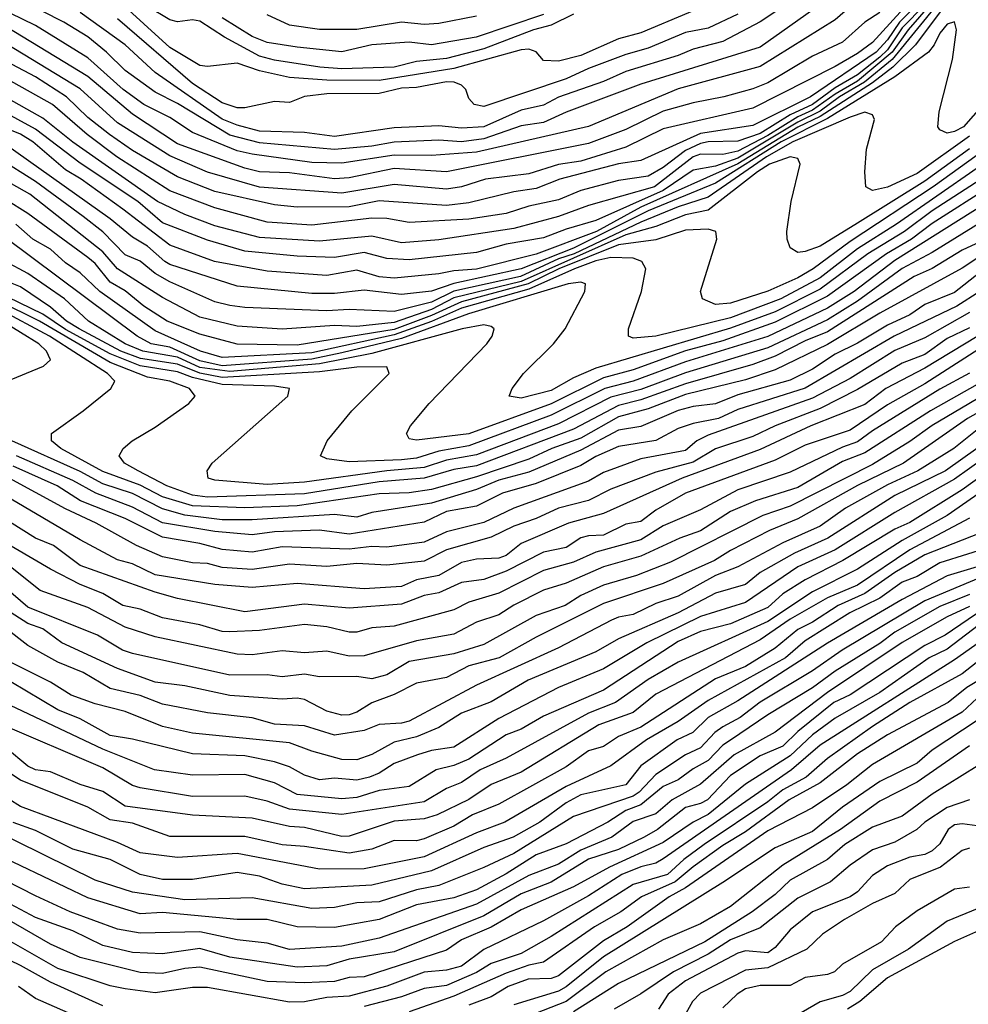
# Model space of a CAD drawing. Header units: metres. Extents: x -51132 to -49532, y -231222 to -229437.
# Tile 610 of 656: x -50065 to -50001, y -229741 to -229675. Entities that reach past the tile are written whole.
import ezdxf

# ---------------------------------------------------------------- set-up
doc = ezdxf.new("R2010")
doc.units = ezdxf.units.M
for name, color, linetype in [('CONTOUR_HALF', 8, 'Continuous'), ('CONTOUR_INDEX', 1, 'Continuous'), ('CONTOUR_INTER', 3, 'Continuous')]:
    doc.layers.add(name, color=color, linetype=linetype)

msp = doc.modelspace()

# ---------------------------------------------------------------- linework, layer by layer
at = {"layer": 'CONTOUR_HALF'}
for points, elevation in [([(-50007.08, -229674.613), (-50008.091, -229675.259), (-50009.58, -229676.594), (-50011.58, -229677.532), (-50014.58, -229679.31), (-50015.58, -229679.718), (-50017.517, -229680.259), (-50019.58, -229680.642), (-50021.58, -229681.204), (-50024.08, -229682.434), (-50026.58, -229683.379), (-50036.08, -229685.259), (-50039.58, -229685.032), (-50042.58, -229685.662), (-50043.58, -229685.74), (-50046.58, -229685.331), (-50048.58, -229685.274), (-50049.58, -229685.024), (-50054.08, -229683.384), (-50057.08, -229681.397), (-50060.08, -229678.883), (-50066.08, -229675.262), (-50072.491, -229672.259)], 54.5), ([(-50001.705, -229671.759), (-50005.198, -229675.759), (-50006.266, -229677.259), (-50008.58, -229679.193), (-50010.08, -229680.066), (-50011.58, -229681.144), (-50012.58, -229681.582), (-50014.58, -229682.844), (-50016.58, -229683.882), (-50017.58, -229684.113), (-50019.08, -229684.082), (-50019.58, -229684.26), (-50022.154, -229686.259), (-50026.58, -229687.508), (-50028.58, -229688.257), (-50031.58, -229689.046), (-50036.58, -229689.802), (-50039.08, -229690.013), (-50041.08, -229689.564), (-50044.58, -229689.892), (-50048.58, -229689.664), (-50051.58, -229688.867), (-50053.58, -229688.121), (-50055.423, -229687.259), (-50061.08, -229683.269), (-50063.08, -229681.667), (-50071.08, -229677.184)], 52.5), ([(-50004.272, -229673.759), (-50005.77, -229675.259), (-50006.58, -229676.443), (-50007.323, -229677.259), (-50011.728, -229680.259), (-50015.58, -229682.161), (-50019.08, -229682.691), (-50023.08, -229684.506), (-50024.58, -229684.728), (-50028.487, -229685.759), (-50030.08, -229686.369), (-50031.58, -229686.606), (-50034.58, -229687.342), (-50036.08, -229687.525), (-50040.58, -229687.206), (-50042.58, -229687.612), (-50046.08, -229687.629), (-50047.58, -229687.471), (-50051.58, -229686.571), (-50054.08, -229685.588), (-50057.08, -229683.831), (-50058.623, -229682.759), (-50060.08, -229681.625), (-50061.5, -229680.259), (-50063.58, -229678.912), (-50072.58, -229674.151)], 53.5), ([(-50002.58, -229673.948), (-50004.688, -229676.759), (-50006.213, -229678.259), (-50007.58, -229679.302), (-50011.08, -229681.571), (-50012.58, -229682.27), (-50016.58, -229684.724), (-50023.08, -229687.626), (-50026.042, -229689.259), (-50030.08, -229690.768), (-50034.08, -229691.767), (-50035.58, -229691.881), (-50036.58, -229692.095), (-50039.58, -229692.382), (-50040.58, -229692.281), (-50042.08, -229691.835), (-50044.08, -229692.2), (-50048.08, -229691.912), (-50051.595, -229691.259), (-50054.58, -229690.167), (-50057.733, -229687.759), (-50060.521, -229685.759), (-50061.58, -229685.134), (-50063.754, -229683.259), (-50064.58, -229682.744), (-50068.335, -229681.259)], 51.5), ([(-50010.58, -229673.718), (-50015.08, -229676.927), (-50023.08, -229679.397), (-50028.08, -229681.278), (-50029.58, -229681.954), (-50031.08, -229682.192), (-50033.58, -229683.047), (-50035.08, -229683.253), (-50036.58, -229683.148), (-50039.58, -229683.29), (-50041.08, -229683.558), (-50043.58, -229683.764), (-50048.58, -229683.333), (-50050.58, -229682.809), (-50054.08, -229680.7), (-50055.58, -229679.93), (-50057.58, -229678.493), (-50058.827, -229677.259), (-50060.08, -229676.244), (-50061.675, -229675.259), (-50064.578, -229673.759)], 55.5), ([(-50027.58, -229674.724), (-50029.08, -229675.448), (-50030.26, -229675.759), (-50033.58, -229677.042), (-50036.08, -229677.694), (-50038.08, -229677.883), (-50039.58, -229678.264), (-50043.08, -229678.373), (-50044.549, -229678.259), (-50047.58, -229677.806), (-50048.58, -229677.539), (-50050.94, -229676.259), (-50052.58, -229675.185), (-50053.08, -229675.087), (-50054.08, -229675.23), (-50054.58, -229675.107), (-50056.08, -229674.205)], 57.5), ([(-50016.58, -229674.726), (-50018.58, -229675.658), (-50020.08, -229675.954), (-50022.58, -229676.995), (-50024.08, -229677.42), (-50026.58, -229678.355), (-50028.08, -229679.041), (-50033.58, -229680.902), (-50034.231, -229680.759), (-50034.58, -229680.363), (-50034.793, -229679.759), (-50035.08, -229679.478), (-50035.569, -229679.259), (-50036.08, -229679.253), (-50038.08, -229679.628), (-50039.08, -229679.669), (-50040.58, -229680.026), (-50044.08, -229680.047), (-50045.58, -229680.231), (-50046.58, -229680.626), (-50047.58, -229680.556), (-50049.58, -229680.989), (-50050.08, -229680.99), (-50051.08, -229680.659), (-50053.08, -229679.361), (-50058.08, -229675.033)], 56.5), ([(-50034.08, -229674.846), (-50036.58, -229675.353), (-50037.58, -229675.411), (-50039.08, -229675.256), (-50042.08, -229675.739), (-50044.58, -229675.749), (-50046.58, -229675.455), (-50048.08, -229674.757)], 58.5), ([(-50001.08, -229682.883), (-50004.58, -229685.368), (-50006.58, -229686.292), (-50007.58, -229686.508), (-50008.032, -229686.259), (-50008.077, -229685.259), (-50007.968, -229683.759), (-50007.448, -229681.759), (-50007.58, -229681.456), (-50008.08, -229681.275), (-50009.08, -229681.6), (-50012.903, -229683.259), (-50014.657, -229684.259), (-50018.58, -229686.967), (-50020.58, -229687.615), (-50023.08, -229688.629), (-50027.527, -229690.759), (-50028.58, -229691.074), (-50031.128, -229692.259), (-50035.58, -229693.251), (-50037.08, -229693.973), (-50039.58, -229694.602), (-50042.58, -229694.471), (-50044.08, -229694.552), (-50049.58, -229694.331), (-50050.58, -229694.193), (-50051.58, -229693.957), (-50054.58, -229692.62), (-50055.58, -229692.061), (-50056.58, -229691.231), (-50057.58, -229690.822), (-50059.08, -229689.274), (-50060.398, -229688.259), (-50063.58, -229685.915), (-50066.08, -229684.359)], 50.5), ([(-50000.58, -229684.148), (-50003.525, -229686.259), (-50009.08, -229689.913), (-50011.55, -229691.759), (-50012.58, -229692.363), (-50014.58, -229693.246), (-50017.08, -229694.042), (-50018.08, -229694.142), (-50018.956, -229693.759), (-50019.086, -229693.259), (-50017.996, -229689.759), (-50018.052, -229689.259), (-50018.58, -229689.109), (-50020.08, -229689.157), (-50022.08, -229689.812), (-50024.58, -229690.139), (-50028.557, -229691.759), (-50030.608, -229692.759), (-50035.08, -229693.951), (-50037.08, -229694.879), (-50039.58, -229695.799), (-50046.08, -229696.855), (-50050.08, -229696.795), (-50052.58, -229696.126), (-50054.773, -229695.259), (-50056.323, -229694.259), (-50057.58, -229693.234), (-50058.58, -229692.648), (-50059.58, -229691.4), (-50060.08, -229690.985), (-50064.08, -229688.062), (-50065.58, -229687.107)], 49.5), ([(-50000.298, -229685.759), (-50003.58, -229687.867), (-50005.433, -229689.259), (-50007.883, -229690.759), (-50011.08, -229693.121), (-50014.08, -229694.633), (-50017.08, -229695.715), (-50026.08, -229698.395), (-50027.58, -229699.049), (-50029.08, -229699.883), (-50031.08, -229700.391), (-50031.893, -229700.259), (-50031.694, -229699.759), (-50030.936, -229698.759), (-50028.911, -229696.759), (-50028.131, -229695.759), (-50026.823, -229693.259), (-50026.777, -229692.759), (-50027.08, -229692.646), (-50027.939, -229692.759), (-50034.6, -229694.759), (-50039.08, -229696.401), (-50043.08, -229697.367), (-50045.08, -229697.795), (-50051.08, -229698.247), (-50052.58, -229697.894), (-50054.58, -229696.991), (-50055.84, -229696.759), (-50056.776, -229696.259), (-50065.58, -229689.681)], 48.5), ([(-49993.1, -229686.259), (-50002.08, -229693.326), (-50004.08, -229694.131), (-50005.08, -229694.831), (-50006.58, -229695.514), (-50008.58, -229696.731), (-50010.08, -229697.451), (-50011.58, -229698.467), (-50013.08, -229699.195), (-50016.58, -229700.184), (-50018.08, -229700.783), (-50019.58, -229700.962), (-50020.58, -229701.222), (-50023.08, -229702.29), (-50024.58, -229702.541), (-50027.08, -229703.878), (-50030.58, -229705.352), (-50032.58, -229705.888), (-50034.08, -229706.51), (-50037.08, -229707.431), (-50041.08, -229708.042), (-50042.08, -229708.368), (-50043.58, -229708.178), (-50049.08, -229708.55), (-50051.08, -229708.549), (-50053.58, -229708.23), (-50055.08, -229707.809), (-50057.08, -229706.784), (-50059.08, -229706.137), (-50060.58, -229705.3), (-50065.158, -229703.259)], 45.5), ([(-50000.08, -229687.431), (-50006.08, -229691.195), (-50008.812, -229693.259), (-50010.58, -229694.372), (-50014.58, -229696.27), (-50020.08, -229697.974), (-50023.58, -229699.267), (-50025.482, -229699.759), (-50029.08, -229701.546), (-50034.58, -229703.594), (-50036.58, -229703.938), (-50038.08, -229704.409), (-50039.08, -229704.534), (-50042.58, -229704.652), (-50044.08, -229704.464), (-50044.518, -229704.259), (-50044.057, -229703.259), (-50042.413, -229701.259), (-50039.922, -229698.759), (-50040.08, -229698.301), (-50042.08, -229698.318), (-50044.58, -229698.634), (-50051.08, -229699.012), (-50052.58, -229698.72), (-50054.08, -229698.122), (-50056.547, -229697.759), (-50057.864, -229697.259), (-50060.664, -229695.759), (-50061.513, -229695.259), (-50062.58, -229694.317), (-50064.58, -229692.946), (-50065.58, -229692.554)], 47.5), ([(-50000.08, -229689.806), (-50001.58, -229690.505), (-50003.58, -229691.733), (-50004.786, -229692.259), (-50010.58, -229695.971), (-50012.08, -229696.568), (-50014.08, -229697.592), (-50015.58, -229698.148), (-50020.08, -229699.436), (-50023.08, -229700.513), (-50024.58, -229700.887), (-50027.58, -229702.482), (-50034.08, -229704.928), (-50035.58, -229705.181), (-50037.58, -229705.757), (-50040.58, -229705.988), (-50045.58, -229706.794), (-50052.08, -229707.017), (-50053.08, -229706.899), (-50054.787, -229706.259), (-50056.707, -229705.259), (-50057.612, -229704.759), (-50057.988, -229704.259), (-50057.714, -229703.759), (-50057.109, -229703.259), (-50055.58, -229702.348), (-50053.324, -229700.759), (-50052.902, -229700.259), (-50053.277, -229699.759), (-50054.585, -229699.259), (-50056.08, -229698.987), (-50058.58, -229698.015), (-50063.308, -229695.259), (-50066.08, -229693.893)], 46.5), ([(-50001.08, -229694.676), (-50004.08, -229696.357), (-50006.08, -229697.223), (-50009.08, -229699.093), (-50011.58, -229700.398), (-50018.58, -229702.869), (-50019.326, -229703.259), (-50020.08, -229703.91), (-50023.08, -229704.459), (-50025.58, -229705.38), (-50026.58, -229705.949), (-50031.58, -229707.754), (-50033.58, -229708.716), (-50036.08, -229709.34), (-50037.58, -229710.036), (-50040.08, -229710.372), (-50041.08, -229710.32), (-50042.58, -229710.492), (-50047.08, -229710.347), (-50049.08, -229710.696), (-50051.08, -229710.518), (-50052.58, -229710.125), (-50055.08, -229709.703), (-50057.58, -229708.448), (-50060.562, -229707.259), (-50062.123, -229706.259), (-50065.08, -229704.957)], 44.5), ([(-50065.58, -229699.312), (-50063.037, -229698.259), (-50062.58, -229697.833), (-50062.84, -229697.259), (-50063.363, -229696.759), (-50065.806, -229695.259)], 45.5), ([(-50000.58, -229696.269), (-50004.08, -229698.392), (-50006.681, -229699.759), (-50008.08, -229700.825), (-50011.709, -229702.259), (-50015.08, -229703.843), (-50020.311, -229705.759), (-50025.58, -229708.109), (-50027.906, -229708.759), (-50031.08, -229710.13), (-50032.08, -229710.93), (-50032.58, -229711.1), (-50034.08, -229711.173), (-50035.08, -229711.383), (-50036.58, -229712.259), (-50038.08, -229712.553), (-50039.08, -229712.99), (-50041.58, -229713.148), (-50046.08, -229712.803), (-50049.08, -229713.072), (-50051.58, -229712.872), (-50055.58, -229712.207), (-50057.08, -229711.488), (-50058.08, -229711.223), (-50060.58, -229709.88), (-50065.58, -229706.934)], 43.5), ([(-50001.08, -229698.73), (-50003.08, -229699.794), (-50007.58, -229702.58), (-50008.58, -229703.321), (-50009.58, -229703.67), (-50013.08, -229705.36), (-50016.58, -229706.532), (-50019.08, -229707.871), (-50021.58, -229708.949), (-50023.08, -229709.866), (-50026.08, -229710.7), (-50027.58, -229711.364), (-50029.58, -229711.919), (-50032.58, -229713.44), (-50034.58, -229714.054), (-50035.58, -229714.556), (-50039.58, -229715.662), (-50041.08, -229715.757), (-50042.08, -229716.048), (-50042.58, -229716.053), (-50044.08, -229715.704), (-50045.58, -229715.533), (-50048.58, -229715.948), (-50050.58, -229716.029), (-50051.08, -229716.009), (-50052.58, -229715.551), (-50055.08, -229715.093), (-50056.58, -229714.523), (-50057.733, -229714.259), (-50059.08, -229713.459), (-50060.58, -229712.864), (-50062.58, -229711.828), (-50066.143, -229709.759)], 42.5), ([(-49998.573, -229699.259), (-50003.58, -229702.233), (-50005.08, -229703.307), (-50007.58, -229704.833), (-50013.08, -229707.627), (-50014.915, -229708.259), (-50021.08, -229711.381), (-50023.36, -229712.259), (-50025.58, -229712.912), (-50027.08, -229713.602), (-50028.135, -229714.259), (-50030.08, -229714.941), (-50033.58, -229716.869), (-50035.58, -229717.504), (-50038.58, -229718.013), (-50040.08, -229718.916), (-50041.08, -229719.178), (-50042.08, -229719.019), (-50044.58, -229719.045), (-50045.58, -229718.863), (-50047.08, -229719.047), (-50048.08, -229718.909), (-50050.58, -229718.937), (-50057.08, -229717.481), (-50057.762, -229717.259), (-50059.431, -229716.259), (-50064.08, -229714.378), (-50066.08, -229712.688)], 41.5), ([(-49997.08, -229702.244), (-50002.08, -229705.828), (-50006.08, -229708.048), (-50010.08, -229710.552), (-50012.58, -229711.692), (-50016.08, -229714.058), (-50019.08, -229714.998), (-50022.666, -229716.759), (-50025.58, -229718.5), (-50028.58, -229719.753), (-50032.58, -229721.823), (-50035.58, -229723.746), (-50037.08, -229723.971), (-50038.029, -229724.259), (-50039.58, -229724.828), (-50040.58, -229725.49), (-50041.231, -229725.759), (-50042.08, -229725.952), (-50043.58, -229725.82), (-50044.58, -229725.93), (-50045.58, -229725.624), (-50046.58, -229725.051), (-50047.58, -229724.72), (-50049.58, -229724.329), (-50053.08, -229724.2), (-50057.08, -229723.199), (-50058.58, -229722.96), (-50060.58, -229721.852), (-50062.08, -229721.253), (-50066.309, -229718.759)], 39.5), ([(-50000.242, -229702.259), (-50002.126, -229703.759), (-50004.539, -229705.259), (-50006.58, -229706.204), (-50009.389, -229707.759), (-50011.08, -229708.969), (-50013.58, -229710.069), (-50016.58, -229711.688), (-50018.08, -229712.27), (-50020.58, -229713.648), (-50022.08, -229714.132), (-50023.58, -229714.879), (-50024.58, -229715.051), (-50025.037, -229715.259), (-50028.58, -229717.107), (-50034.08, -229719.594), (-50038.58, -229722), (-50039.08, -229722.147), (-50040.58, -229722.221), (-50041.58, -229722.638), (-50043.58, -229722.941), (-50045.58, -229722.327), (-50047.58, -229722.214), (-50049.08, -229721.773), (-50052.08, -229721.447), (-50055.08, -229720.877), (-50056.58, -229720.284), (-50058.58, -229719.811), (-50060.389, -229718.759), (-50062.08, -229718.048), (-50064.08, -229716.94), (-50065.607, -229715.759)], 40.5), ([(-49999.714, -229706.259), (-50002.58, -229708.246), (-50005.58, -229709.923), (-50008.58, -229711.837), (-50011.58, -229713.358), (-50014.58, -229715.335), (-50020.58, -229718.051), (-50022.58, -229719.211), (-50024.767, -229720.759), (-50026.58, -229721.459), (-50032.08, -229724.475), (-50033.832, -229725.259), (-50035.08, -229726.11), (-50036.08, -229726.497), (-50037.58, -229727.396), (-50043.08, -229728.242), (-50046.58, -229727.89), (-50048.08, -229727.355), (-50049.58, -229727.015), (-50053.08, -229727.042), (-50056.58, -229726.465), (-50057.08, -229726.303), (-50059.08, -229725.129), (-50066.08, -229722.137)], 38.5), ([(-49999.08, -229708.923), (-50004.08, -229710.869), (-50006.08, -229712.054), (-50008.08, -229713.473), (-50009.866, -229714.259), (-50011.58, -229715.393), (-50012.58, -229715.863), (-50014.08, -229717.127), (-50016.08, -229718.346), (-50018.08, -229719.178), (-50023.08, -229722.407), (-50024.58, -229723.03), (-50025.58, -229723.696), (-50026.58, -229723.997), (-50028.08, -229725.049), (-50032.58, -229727.559), (-50034.346, -229728.259), (-50035.58, -229729.036), (-50037.58, -229729.883), (-50038.08, -229730.016), (-50039.58, -229729.994), (-50041.08, -229730.576), (-50042.58, -229730.834), (-50045.58, -229730.385), (-50047.08, -229730.282), (-50049.58, -229729.717), (-50054.58, -229729.725), (-50057.08, -229728.827), (-50058.58, -229728.614), (-50060.08, -229727.766), (-50064.58, -229725.946), (-50066.387, -229724.759)], 37.5), ([(-50000.58, -229711.683), (-50002.58, -229712.292), (-50005.58, -229713.867), (-50010.58, -229716.778), (-50016.58, -229720.641), (-50018.58, -229721.767), (-50019.607, -229722.759), (-50020.634, -229723.259), (-50023.08, -229724.99), (-50024.086, -229726.259), (-50027.08, -229726.939), (-50028.08, -229727.475), (-50029.832, -229728.759), (-50031.613, -229729.759), (-50033.58, -229730.46), (-50037.08, -229732.024), (-50041.08, -229732.975), (-50045.58, -229733.22), (-50047.08, -229732.913), (-50048.58, -229732.369), (-50050.08, -229732.133), (-50053.08, -229732.602), (-50055.08, -229732.584), (-50056.58, -229732.256), (-50058.58, -229731.257), (-50061.08, -229730.564), (-50063.58, -229729.314), (-50065.08, -229728.787)], 36.5), ([(-50001.08, -229713.531), (-50003.08, -229714.327), (-50006.08, -229716.05), (-50007.08, -229716.814), (-50010.08, -229718.667), (-50011.58, -229719.784), (-50014.58, -229721.586), (-50017.08, -229723.268), (-50017.58, -229723.617), (-50018.58, -229724.645), (-50019.58, -229725.188), (-50020.58, -229725.923), (-50021.58, -229726.372), (-50023.08, -229727.6), (-50024.08, -229727.977), (-50025.291, -229728.759), (-50028.08, -229730.198), (-50030.08, -229730.943), (-50032.08, -229732.21), (-50034.08, -229733.281), (-50035.58, -229733.819), (-50038.08, -229734.278), (-50040.58, -229735.267), (-50043.58, -229735.799), (-50046.08, -229735.755), (-50048.08, -229735.266), (-50050.08, -229735.275), (-50055.08, -229734.799), (-50056.58, -229734.882), (-50060.08, -229733.831), (-50067.58, -229730.257)], 35.5), ([(-49999.08, -229713.788), (-50002.713, -229716.259), (-50004.08, -229716.934), (-50009.08, -229720.24), (-50010.16, -229720.759), (-50012.58, -229722.688), (-50013.58, -229723.666), (-50015.08, -229724.321), (-50017.08, -229725.637), (-50018.619, -229727.259), (-50019.08, -229727.508), (-50020.08, -229727.774), (-50021.952, -229729.259), (-50022.85, -229729.759), (-50024.58, -229730.589), (-50026.58, -229731.24), (-50029.08, -229732.779), (-50031.08, -229733.557), (-50033.58, -229735.018), (-50039.58, -229737.43), (-50042.58, -229737.925), (-50044.08, -229738.37), (-50046.08, -229738.46), (-50050.58, -229737.781), (-50052.58, -229737.206), (-50055.08, -229737.556), (-50057.08, -229737.485), (-50059.08, -229737.002), (-50061.08, -229736.027), (-50063.58, -229735.139), (-50065.58, -229734.073)], 34.5), ([(-49997.625, -229714.759), (-50002.08, -229717.906), (-50011.08, -229723.602), (-50012.992, -229725.259), (-50021.58, -229731.221), (-50022.08, -229731.495), (-50023.08, -229731.748), (-50024.342, -229732.259), (-50026.58, -229733.695), (-50029.58, -229735.357), (-50033.58, -229737.276), (-50035.08, -229738.381), (-50036.08, -229738.661), (-50037.58, -229738.8), (-50040.08, -229739.721), (-50042.58, -229740.395), (-50044.08, -229740.487), (-50045.58, -229740.782), (-50046.58, -229740.798), (-50052.08, -229739.816), (-50053.08, -229739.816), (-50055.58, -229740.172), (-50057.58, -229739.899), (-50058.58, -229739.708), (-50062.08, -229738.545), (-50067.58, -229735.432)], 33.5), ([(-49999.08, -229718.44), (-50001.269, -229719.759), (-50002.513, -229720.759), (-50006.58, -229722.924), (-50008.58, -229724.181), (-50011.08, -229726.126), (-50013.141, -229727.259), (-50016.08, -229729.406), (-50017.58, -229730.32), (-50019.58, -229731.737), (-50020.769, -229732.759), (-50023.025, -229733.759), (-50024.424, -229734.759), (-50026.171, -229735.759), (-50029.58, -229738.134), (-50030.58, -229738.32), (-50032.08, -229738.851), (-50035.58, -229740.407), (-50038.58, -229741.446)], 32.5), ([(-50000.58, -229721.958), (-50003.58, -229723.938), (-50004.58, -229724.807), (-50007.08, -229726.038), (-50009.581, -229727.759), (-50011.58, -229729.373), (-50014.08, -229730.466), (-50017.58, -229732.784), (-50025.58, -229737.769), (-50028.08, -229739.781), (-50028.58, -229740.073), (-50031.58, -229740.975)], 31.5), ([(-50000.58, -229725.009), (-50003.58, -229726.892), (-50005.58, -229728.349), (-50007.58, -229729.086), (-50009.425, -229730.259), (-50010.583, -229731.259), (-50013.08, -229732.647), (-50014.08, -229733.601), (-50015.619, -229734.759), (-50018.786, -229736.759), (-50024.58, -229739.553), (-50027.58, -229741.442)], 30.5), ([(-50000.58, -229728.998), (-50001.58, -229728.868), (-50002.08, -229728.946), (-50002.521, -229729.259), (-50003.08, -229730.218), (-50003.58, -229730.673), (-50004.08, -229730.93), (-50005.08, -229731.093), (-50006.58, -229731.672), (-50007.58, -229732.337), (-50008.58, -229733.409), (-50009.08, -229733.749), (-50011.592, -229734.759), (-50013.08, -229735.954), (-50014.08, -229737.136), (-50014.58, -229737.493), (-50016.08, -229737.373), (-50016.58, -229737.52), (-50020.08, -229739.376), (-50021.252, -229740.259), (-50021.896, -229741.259)], 29.5), ([(-50001.08, -229733.109), (-50002.08, -229733.238), (-50004.58, -229734.682), (-50006.047, -229735.759), (-50006.971, -229736.759), (-50009.58, -229738.256), (-50010.127, -229738.759), (-50010.58, -229738.95), (-50012.08, -229739.158), (-50013.08, -229739.69), (-50015.08, -229739.687), (-50016.08, -229739.918), (-50016.633, -229740.259), (-50017.58, -229741.17)], 28.5), ([(-49997.08, -229734.518), (-50002.08, -229736.743), (-50006.58, -229739.167), (-50008.423, -229740.759), (-50009.243, -229741.259)], 27.5), ([(-50058.08, -229742.958), (-50063.58, -229740.548), (-50064.707, -229739.759)], 32.5)]:
    msp.add_lwpolyline(points, dxfattribs=dict(at, elevation=elevation))
at = {"layer": 'CONTOUR_INDEX'}
for points, elevation in [([(-50009.08, -229674.234), (-50010.08, -229675.103), (-50015.08, -229678.228), (-50020.58, -229679.714), (-50026.58, -229682.242), (-50034.08, -229683.938), (-50037.08, -229684.175), (-50039.58, -229684.148), (-50043.08, -229684.683), (-50045.08, -229684.643), (-50049.08, -229684.092), (-50050.08, -229683.862), (-50053.08, -229682.624), (-50054.58, -229681.637), (-50056.331, -229680.759), (-50057.72, -229679.759), (-50060.08, -229677.645), (-50063.58, -229675.47), (-50073.58, -229670.587)], 55), ([(-50001.08, -229683.732), (-50004.08, -229685.882), (-50008.58, -229688.698), (-50011.08, -229690.237), (-50012.08, -229690.603), (-50012.58, -229690.67), (-50013.08, -229690.355), (-50013.277, -229689.759), (-50013.311, -229689.259), (-50013.027, -229687.259), (-50012.41, -229684.759), (-50012.58, -229684.373), (-50013.08, -229684.257), (-50014.47, -229684.759), (-50015.272, -229685.259), (-50018.58, -229687.833), (-50020.08, -229688.144), (-50022.08, -229688.913), (-50024.08, -229689.481), (-50031.08, -229692.594), (-50035.58, -229693.699), (-50037.08, -229694.464), (-50039.58, -229695.338), (-50042.08, -229695.601), (-50043.58, -229695.537), (-50047.08, -229695.778), (-50050.08, -229695.593), (-50052.58, -229694.994), (-50055.08, -229693.671), (-50058.08, -229691.748), (-50059.08, -229690.613), (-50063.967, -229686.759), (-50066.08, -229685.566)], 50), ([(-50000.394, -229693.259), (-50001.937, -229694.259), (-50006.136, -229696.259), (-50012.08, -229699.736), (-50016.58, -229701.156), (-50017.874, -229701.759), (-50019.58, -229702.093), (-50020.58, -229702.432), (-50022.08, -229703.232), (-50024.58, -229703.629), (-50026.08, -229704.305), (-50027.08, -229704.906), (-50030.08, -229706.115), (-50032.327, -229706.759), (-50034.08, -229707.631), (-50036.08, -229707.972), (-50037.58, -229708.693), (-50042.58, -229709.506), (-50044.58, -229709.234), (-50047.58, -229709.346), (-50049.08, -229709.541), (-50051.58, -229709.329), (-50055.08, -229708.739), (-50057.08, -229707.681), (-50059.538, -229706.759), (-50061.08, -229705.915), (-50064.852, -229704.259)], 45), ([(-49996.359, -229700.759), (-50002.682, -229705.259), (-50006.08, -229706.916), (-50010.564, -229709.759), (-50012.79, -229710.759), (-50015.08, -229712.07), (-50016.08, -229712.873), (-50018.08, -229713.451), (-50020.58, -229714.769), (-50024.58, -229716.493), (-50026.08, -229717.36), (-50030.62, -229719.259), (-50033.08, -229720.707), (-50035.08, -229721.465), (-50036.58, -229722.418), (-50038.08, -229723.048), (-50039.58, -229723.411), (-50041.08, -229724.234), (-50042.08, -229724.586), (-50043.08, -229724.564), (-50045.08, -229724.012), (-50046.58, -229723.446), (-50053.08, -229722.813), (-50055.08, -229722.359), (-50057.58, -229721.349), (-50059.58, -229720.855), (-50061.196, -229720.259), (-50062.58, -229719.391), (-50065.819, -229717.759)], 40), ([(-50001.08, -229714.331), (-50002.58, -229715.036), (-50005.58, -229716.754), (-50010.58, -229720.078), (-50014.08, -229722.744), (-50016.825, -229724.259), (-50019.08, -229726.229), (-50020.978, -229727.259), (-50022.08, -229728.192), (-50023.58, -229728.721), (-50025.02, -229729.759), (-50027.08, -229730.642), (-50028.58, -229731.572), (-50030.58, -229732.336), (-50034.08, -229734.255), (-50040.58, -229736.515), (-50043.08, -229737.05), (-50046.58, -229737.286), (-50048.08, -229736.854), (-50050.08, -229736.631), (-50052.58, -229736.091), (-50056.58, -229736.175), (-50058.08, -229735.907), (-50061.253, -229734.759), (-50063.58, -229733.685), (-50067.58, -229731.652)], 35), ([(-50001.08, -229727.256), (-50002.58, -229727.77), (-50004.08, -229728.759), (-50004.618, -229729.259), (-50006.08, -229730.103), (-50007.58, -229730.603), (-50009.08, -229731.628), (-50010.394, -229732.759), (-50012.58, -229733.836), (-50015.08, -229735.819), (-50017.08, -229736.634), (-50018.58, -229737.587), (-50020.884, -229738.759), (-50023.08, -229740.25), (-50024.849, -229741.259)], 30)]:
    msp.add_lwpolyline(points, dxfattribs=dict(at, elevation=elevation))
at = {"layer": 'CONTOUR_INTER'}
for points, elevation in [([(-50002.716, -229671.259), (-50007.58, -229676.617), (-50008.58, -229677.356), (-50010.08, -229678.21), (-50015.58, -229681.002), (-50021.58, -229682.379), (-50024.08, -229683.618), (-50027.08, -229684.555), (-50028.58, -229684.765), (-50030.58, -229685.395), (-50033.479, -229685.759), (-50035.08, -229686.274), (-50036.08, -229686.422), (-50039.58, -229686.111), (-50043.08, -229686.68), (-50048.58, -229686.293), (-50052.08, -229685.276), (-50054.58, -229684.205), (-50058.08, -229681.977), (-50060.58, -229679.705), (-50066.08, -229676.394), (-50072.276, -229673.259)], 54), ([(-50016.687, -229673.259), (-50023.08, -229675.973), (-50024.58, -229676.361), (-50027.08, -229677.475), (-50028.58, -229677.859), (-50029.58, -229677.817), (-50030.08, -229677.236), (-50030.58, -229677.071), (-50031.08, -229677.107), (-50035.58, -229678.353), (-50040.58, -229679.154), (-50044.08, -229679.125), (-50046.58, -229678.96), (-50048.58, -229678.504), (-50050.08, -229677.988), (-50052.08, -229678.226), (-50052.58, -229678.16), (-50054.58, -229676.942), (-50058.07, -229673.759)], 57), ([(-50003.08, -229673.852), (-50006.255, -229677.759), (-50008.109, -229679.259), (-50009.79, -229680.259), (-50011.08, -229681.213), (-50012.58, -229681.933), (-50016.58, -229684.347), (-50018.08, -229684.881), (-50019.58, -229685.144), (-50021.58, -229686.512), (-50026.08, -229688.516), (-50028.08, -229689.094), (-50029.58, -229689.679), (-50032.08, -229690.108), (-50034.08, -229690.664), (-50038.58, -229691.14), (-50040.08, -229691.07), (-50041.58, -229690.668), (-50043.58, -229690.986), (-50046.08, -229690.906), (-50049.58, -229690.581), (-50052.08, -229689.832), (-50055.08, -229688.673), (-50056.731, -229687.259), (-50060.58, -229684.684), (-50063.58, -229682.4), (-50068.58, -229679.694)], 52), ([(-50004.08, -229674.102), (-50005.58, -229675.632), (-50006.58, -229677.106), (-50007.08, -229677.6), (-50008.58, -229678.772), (-50010.08, -229679.653), (-50011.58, -229680.757), (-50013.08, -229681.462), (-50015.08, -229682.692), (-50016.58, -229683.211), (-50018.58, -229683.247), (-50019.08, -229683.366), (-50020.08, -229683.834), (-50021.58, -229684.972), (-50022.58, -229685.555), (-50024.58, -229685.843), (-50027.08, -229686.517), (-50028.58, -229687.14), (-50030.58, -229687.561), (-50032.08, -229688.043), (-50034.58, -229688.428), (-50038.58, -229688.648), (-50040.08, -229688.379), (-50041.08, -229688.359), (-50045.08, -229688.828), (-50048.08, -229688.627), (-50051.58, -229687.676), (-50054.58, -229686.543), (-50058.145, -229684.259), (-50060.126, -229682.759), (-50062.437, -229680.759), (-50065.58, -229678.997)], 53), ([(-50013.58, -229674.239), (-50015.08, -229675.225), (-50017.58, -229676.542), (-50019.58, -229677.049), (-50020.58, -229677.477), (-50024.08, -229678.555), (-50025.58, -229679.222), (-50028.58, -229680.281), (-50029.58, -229680.807), (-50031.08, -229681.146), (-50033.58, -229682.265), (-50035.08, -229682.352), (-50036.58, -229682.187), (-50039.58, -229682.318), (-50043.58, -229682.906), (-50045.58, -229682.637), (-50048.58, -229682.544), (-50050.08, -229682.151), (-50051.08, -229681.744), (-50055.58, -229678.625), (-50057.583, -229676.759), (-50060.58, -229674.615)], 56), ([(-50029.58, -229674.746), (-50034.089, -229676.259), (-50037.08, -229676.771), (-50038.58, -229676.584), (-50041.08, -229676.78), (-50043.08, -229677.249), (-50046.08, -229676.93), (-50048.08, -229676.608), (-50049.08, -229676.223), (-50051.08, -229674.973)], 58), ([(-49998.404, -229678.759), (-50001.494, -229682.259), (-50002.08, -229682.571), (-50002.58, -229682.674), (-50003.08, -229682.462), (-50003.197, -229682.259), (-50003.115, -229681.259), (-50002.215, -229677.759), (-50001.957, -229675.759), (-50002.08, -229675.234), (-50002.58, -229675.392), (-50003.08, -229675.987), (-50003.445, -229676.759), (-50003.839, -229677.259), (-50006.08, -229678.903), (-50010.58, -229681.688), (-50013.677, -229683.259), (-50018.08, -229686.03), (-50022.58, -229687.88), (-50027.58, -229690.379), (-50031.08, -229691.746), (-50035.58, -229692.722), (-50037.08, -229693.252), (-50039.08, -229693.472), (-50041.58, -229693.178), (-50043.58, -229693.404), (-50045.08, -229693.401), (-50050.08, -229692.92), (-50054.58, -229691.465), (-50054.931, -229691.259), (-50056.08, -229690.227), (-50057.08, -229689.637), (-50058.58, -229688.399), (-50065.58, -229683.427)], 51), ([(-50000.58, -229685.03), (-50005.968, -229688.759), (-50008.58, -229690.412), (-50011.08, -229692.346), (-50013.706, -229693.759), (-50017.08, -229695.02), (-50022.071, -229696.259), (-50023.58, -229696.393), (-50023.909, -229696.259), (-50023.908, -229695.759), (-50023.031, -229693.259), (-50022.734, -229691.759), (-50023.013, -229691.259), (-50023.58, -229691.047), (-50025.08, -229690.983), (-50026.08, -229691.211), (-50027.505, -229691.759), (-50030.58, -229693.121), (-50035.08, -229694.386), (-50037.08, -229695.274), (-50039.58, -229696.165), (-50045.08, -229697.363), (-50051.08, -229697.683), (-50052.541, -229697.259), (-50055.58, -229695.899), (-50059.276, -229693.259), (-50060.58, -229692.018), (-50061.58, -229691.345), (-50062.58, -229690.438), (-50063.751, -229689.759), (-50064.895, -229688.759)], 49), ([(-49999.58, -229686.169), (-50003.58, -229688.719), (-50004.957, -229689.759), (-50006.645, -229690.759), (-50010.58, -229693.588), (-50014.08, -229695.328), (-50017.58, -229696.577), (-50020.08, -229697.239), (-50023.58, -229698.503), (-50025.58, -229699.046), (-50029.08, -229700.788), (-50034.58, -229702.779), (-50038.08, -229703.21), (-50038.58, -229703.114), (-50038.765, -229702.759), (-50038.49, -229702.259), (-50037.243, -229700.759), (-50033.385, -229696.759), (-50033.019, -229696.259), (-50032.895, -229695.759), (-50033.08, -229695.614), (-50033.58, -229695.507), (-50035.023, -229695.759), (-50041.08, -229697.413), (-50044.58, -229698.114), (-50050.58, -229698.628), (-50052.58, -229698.344), (-50054.08, -229697.656), (-50056.401, -229697.259), (-50057.581, -229696.759), (-50060.03, -229695.259), (-50061.638, -229693.759), (-50064.08, -229692.056), (-50065.58, -229691.267)], 48), ([(-50000.08, -229688.491), (-50003.58, -229690.654), (-50005.58, -229691.733), (-50008.58, -229693.919), (-50010.58, -229695.164), (-50014.58, -229697.034), (-50020.08, -229698.715), (-50023.08, -229699.816), (-50025.08, -229700.332), (-50028.58, -229702.118), (-50034.08, -229704.187), (-50036.08, -229704.539), (-50037.58, -229705.033), (-50040.08, -229705.254), (-50045.58, -229706.014), (-50048.08, -229706.182), (-50051.58, -229705.893), (-50052.033, -229705.759), (-50052.09, -229705.259), (-50051.764, -229704.759), (-50046.69, -229700.259), (-50046.575, -229699.759), (-50047.58, -229699.602), (-50051.08, -229699.494), (-50053.08, -229699.019), (-50054.08, -229698.632), (-50056.58, -229698.234), (-50058.58, -229697.429), (-50061.58, -229695.815), (-50063.08, -229694.789), (-50068.58, -229692.122)], 47), ([(-49999.395, -229690.259), (-50001.58, -229691.711), (-50007.08, -229694.726), (-50010.58, -229696.805), (-50014.08, -229698.517), (-50016.08, -229699.184), (-50020.08, -229700.165), (-50022.58, -229701.125), (-50024.58, -229701.653), (-50027.08, -229703.087), (-50029.024, -229703.759), (-50030.58, -229704.487), (-50034.08, -229705.655), (-50037.08, -229706.52), (-50038.58, -229706.74), (-50040.58, -229706.8), (-50046.08, -229707.595), (-50049.58, -229707.741), (-50053.08, -229707.611), (-50055.08, -229707.007), (-50056.58, -229706.223), (-50059.08, -229705.299), (-50061.878, -229703.759), (-50062.499, -229703.259), (-50062.512, -229702.759), (-50060.38, -229701.259), (-50058.527, -229699.759), (-50058.271, -229699.259), (-50058.765, -229698.759), (-50062.635, -229696.259), (-50066.08, -229694.433)], 46), ([(-50001.08, -229695.693), (-50002.58, -229696.41), (-50004.08, -229697.487), (-50005.58, -229698.064), (-50008.58, -229699.819), (-50011.08, -229701.095), (-50014.08, -229702.246), (-50015.58, -229702.968), (-50018.08, -229703.791), (-50019.58, -229704.688), (-50022.08, -229705.346), (-50025.08, -229706.491), (-50026.58, -229707.256), (-50028.58, -229707.752), (-50030.08, -229708.454), (-50031.58, -229708.958), (-50033.08, -229709.702), (-50036.08, -229710.545), (-50037.58, -229711.303), (-50040.08, -229711.58), (-50042.08, -229711.467), (-50044.08, -229711.665), (-50046.58, -229711.503), (-50049.08, -229711.87), (-50051.08, -229711.733), (-50052.08, -229711.462), (-50053.08, -229711.424), (-50055.08, -229711.022), (-50056.829, -229710.259), (-50059.509, -229708.759), (-50061.58, -229707.814), (-50065.58, -229705.627)], 44), ([(-49999.58, -229696.576), (-50004.08, -229699.437), (-50006.58, -229700.838), (-50009.08, -229702.549), (-50012.08, -229703.55), (-50014.08, -229704.546), (-50020.08, -229706.754), (-50022.08, -229707.89), (-50023.08, -229708.64), (-50024.08, -229708.837), (-50025.58, -229709.558), (-50026.58, -229709.605), (-50027.08, -229709.751), (-50028.08, -229710.385), (-50029.58, -229710.707), (-50032.08, -229711.978), (-50033.58, -229712.525), (-50035.08, -229712.728), (-50036.58, -229713.411), (-50037.58, -229713.603), (-50039.08, -229714.18), (-50042.58, -229714.439), (-50045.58, -229714.188), (-50049.58, -229714.687), (-50054.08, -229713.792), (-50055.58, -229713.386), (-50060.58, -229711.596), (-50062.377, -229710.259), (-50063.58, -229709.759), (-50067.08, -229707.59)], 43), ([(-49998.08, -229699.999), (-50001.22, -229701.759), (-50005.493, -229704.759), (-50008.58, -229706.248), (-50012.58, -229708.474), (-50014.457, -229709.259), (-50017.08, -229710.581), (-50018.156, -229711.259), (-50021.58, -229712.79), (-50025.58, -229714.14), (-50030.08, -229716.382), (-50032.544, -229717.759), (-50034.58, -229718.295), (-50036.08, -229719.087), (-50038.08, -229719.456), (-50039.58, -229720.218), (-50041.08, -229720.774), (-50042.08, -229721.41), (-50042.58, -229721.59), (-50043.08, -229721.603), (-50044.08, -229721.34), (-50045.58, -229720.555), (-50046.08, -229720.46), (-50047.08, -229720.534), (-50050.58, -229720.294), (-50053.58, -229719.641), (-50055.58, -229719.396), (-50058.08, -229718.474), (-50061.821, -229716.759), (-50063.08, -229715.829), (-50064.08, -229715.481), (-50068.08, -229712.938)], 41), ([(-50000.58, -229699.494), (-50003.705, -229701.259), (-50008.08, -229704.05), (-50009.58, -229704.647), (-50012.58, -229706.385), (-50015.397, -229707.259), (-50017.08, -229707.988), (-50019.08, -229709.273), (-50020.474, -229709.759), (-50023.08, -229710.97), (-50025.58, -229711.687), (-50028.08, -229712.779), (-50029.58, -229713.234), (-50031.58, -229714.237), (-50032.58, -229714.897), (-50034.08, -229715.377), (-50035.58, -229716.19), (-50038.08, -229716.625), (-50041.58, -229717.636), (-50042.58, -229717.656), (-50044.08, -229717.315), (-50045.58, -229717.438), (-50047.08, -229717.294), (-50049.08, -229717.567), (-50050.08, -229717.531), (-50055.58, -229716.374), (-50057.58, -229715.728), (-50060.08, -229714.402), (-50063.26, -229713.259), (-50065.58, -229711.421)], 42), ([(-49996.58, -229702.935), (-50001.58, -229706.523), (-50005.08, -229708.709), (-50006.08, -229709.162), (-50009.557, -229711.259), (-50012.08, -229712.559), (-50013.58, -229713.499), (-50014.58, -229714.396), (-50017.08, -229715.497), (-50019.08, -229715.997), (-50020.58, -229716.685), (-50025.58, -229719.94), (-50029.58, -229721.666), (-50031.08, -229722.54), (-50032.08, -229722.908), (-50034.58, -229724.549), (-50035.58, -229724.975), (-50036.774, -229725.259), (-50038.58, -229726.384), (-50040.58, -229726.636), (-50042.08, -229727.117), (-50043.08, -229727.208), (-50046.08, -229726.901), (-50047.58, -229726.123), (-50049.58, -229725.564), (-50053.08, -229725.616), (-50055.624, -229725.259), (-50059.08, -229723.871), (-50065.67, -229720.759)], 39), ([(-50001.08, -229708.417), (-50005.08, -229710.555), (-50008.58, -229712.918), (-50010.576, -229713.759), (-50013.08, -229715.192), (-50015.08, -229716.574), (-50022.08, -229720.197), (-50023.58, -229721.414), (-50025.894, -229722.259), (-50031.08, -229725.416), (-50033.08, -229726.251), (-50034.58, -229727.234), (-50036.701, -229728.259), (-50037.58, -229728.526), (-50039.58, -229728.695), (-50042.58, -229729.699), (-50043.08, -229729.713), (-50045.58, -229729.11), (-50046.58, -229729.042), (-50049.08, -229728.499), (-50053.08, -229728.296), (-50057.58, -229727.697), (-50059.08, -229726.704), (-50060.58, -229726.237), (-50062.58, -229725.4), (-50063.58, -229725.263), (-50064.08, -229725.023), (-50065.58, -229723.769)], 38), ([(-49999.372, -229710.259), (-50003.08, -229711.421), (-50004.58, -229712.329), (-50005.58, -229712.712), (-50007.08, -229713.77), (-50009.098, -229714.759), (-50012.08, -229716.63), (-50013.406, -229717.759), (-50018.58, -229720.625), (-50020.58, -229722.032), (-50022.701, -229723.259), (-50025.08, -229724.999), (-50028.08, -229726.374), (-50032.186, -229728.759), (-50034.08, -229729.466), (-50037.58, -229731.074), (-50041.58, -229731.872), (-50044.58, -229731.896), (-50050.08, -229730.855), (-50054.08, -229731.115), (-50056.58, -229730.801), (-50058.08, -229730.115), (-50064.58, -229727.719), (-50069.294, -229724.759)], 37), ([(-50000.08, -229712.281), (-50004.08, -229713.966), (-50009.594, -229717.259), (-50011.58, -229718.633), (-50015.08, -229720.742), (-50016.43, -229721.759), (-50017.58, -229722.377), (-50018.118, -229722.759), (-50019.08, -229723.795), (-50020.08, -229724.25), (-50022.08, -229725.564), (-50023.181, -229726.759), (-50023.58, -229727.031), (-50027.58, -229728.39), (-50031.58, -229730.852), (-50033.58, -229731.802), (-50036.58, -229732.991), (-50038.08, -229733.28), (-50040.58, -229734.089), (-50042.08, -229734.153), (-50043.58, -229734.471), (-50045.08, -229734.539), (-50049.08, -229733.811), (-50053.58, -229733.951), (-50057.08, -229733.442), (-50059.58, -229732.641), (-50070.08, -229727.457)], 36), ([(-50000.043, -229715.259), (-50002.58, -229717.198), (-50003.792, -229717.759), (-50007.08, -229720.079), (-50010.08, -229721.807), (-50011.58, -229722.908), (-50013.08, -229724.331), (-50016.08, -229726.219), (-50018.58, -229728.246), (-50019.58, -229728.752), (-50021.58, -229730.114), (-50025.165, -229731.759), (-50027.58, -229733.083), (-50031.08, -229734.627), (-50033.08, -229735.779), (-50035.08, -229736.619), (-50036.08, -229737.311), (-50041.58, -229739.1), (-50042.58, -229739.146), (-50043.58, -229739.42), (-50045.58, -229739.515), (-50048.08, -229739.41), (-50052.58, -229738.45), (-50053.58, -229738.542), (-50055.08, -229738.883), (-50056.58, -229738.814), (-50060.58, -229737.813), (-50062.58, -229736.918), (-50066.08, -229734.924)], 34), ([(-49999.58, -229717.276), (-50001.58, -229718.841), (-50005.08, -229720.766), (-50007.58, -229722.354), (-50010.58, -229724.494), (-50012.006, -229725.759), (-50013.58, -229726.595), (-50014.58, -229727.396), (-50018.835, -229730.259), (-50020.207, -229731.259), (-50021.299, -229732.259), (-50023.58, -229732.919), (-50029.08, -229736.415), (-50031.08, -229737.535), (-50033.08, -229738.204), (-50034.08, -229738.823), (-50036.08, -229739.677), (-50037.58, -229739.878), (-50039.08, -229740.45), (-50041.58, -229741.079)], 33), ([(-50000.58, -229720.47), (-50001.58, -229721.395), (-50007.58, -229724.895), (-50009.293, -229726.259), (-50011.58, -229727.792), (-50014.58, -229729.346), (-50020.08, -229733.143), (-50021.183, -229733.759), (-50023.995, -229735.759), (-50025.58, -229736.699), (-50028.58, -229739.037), (-50029.08, -229739.218), (-50030.623, -229739.259), (-50031.948, -229739.759), (-50033.08, -229740.444), (-50034.58, -229741.003)], 32), ([(-50001.08, -229723.651), (-50004.58, -229726.092), (-50007.08, -229727.366), (-50009.709, -229729.259), (-50013.58, -229731.632), (-50017.08, -229734.409), (-50019.08, -229735.564), (-50021.58, -229736.622), (-50025.416, -229738.759), (-50028.08, -229740.752), (-50032.58, -229742.525)], 31), ([(-50001.08, -229730.49), (-50001.58, -229730.659), (-50003.028, -229731.759), (-50005.08, -229732.588), (-50006.08, -229733.527), (-50007.58, -229734.189), (-50009.451, -229735.259), (-50010.928, -229736.259), (-50011.964, -229737.259), (-50014.58, -229738.502), (-50016.08, -229738.664), (-50019.08, -229740.204), (-50019.629, -229740.759), (-50020.185, -229741.759)], 29), ([(-50000.58, -229734.552), (-50002.58, -229735.39), (-50005.162, -229737.259), (-50007.58, -229738.629), (-50009.08, -229740.075), (-50009.58, -229740.353), (-50011.08, -229740.775), (-50012.769, -229741.759)], 28), ([(-50059.08, -229741.039), (-50062.58, -229739.461), (-50064.58, -229738.34), (-50069.58, -229735.931)], 33)]:
    msp.add_lwpolyline(points, dxfattribs=dict(at, elevation=elevation))

doc.saveas('drawing.dxf')
